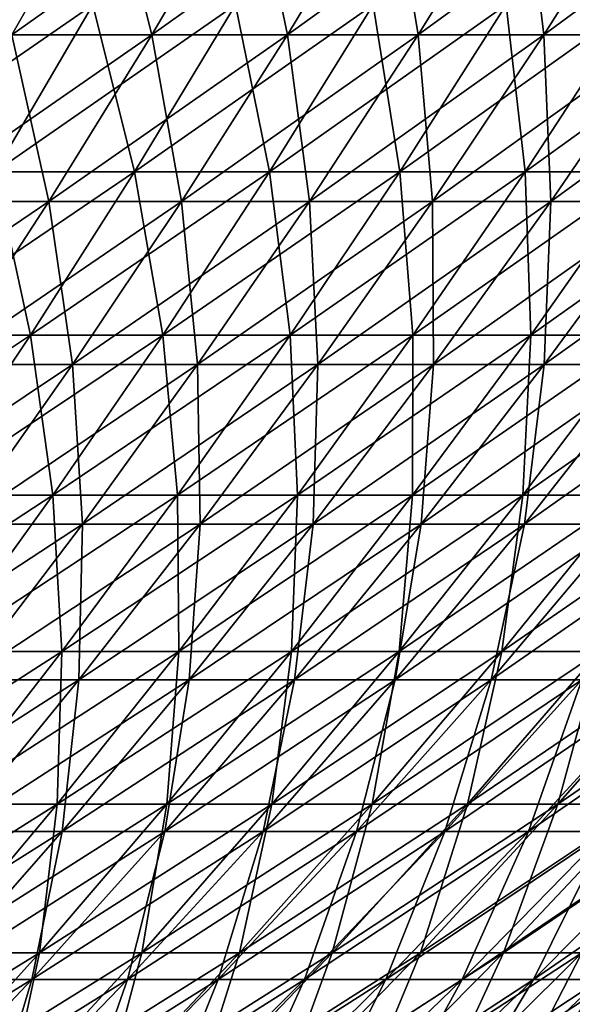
# Model space of a CAD drawing. Header units: millimetres. Extents: x -250 to 250, y 3898 to 4150.
# Tile 517 of 558: x 138 to 154, y 3965 to 3994. Entities that reach past the tile are written whole.
import ezdxf

# ---------------------------------------------------------------- set-up
doc = ezdxf.new("R2010")
doc.units = ezdxf.units.MM
doc.header["$LTSCALE"] = 5.599365
for name, color, linetype in [('2', 7, 'CONTINUOUS'), ('3', 7, 'CONTINUOUS'), ('4', 7, 'CONTINUOUS'), ('5', 7, 'CONTINUOUS')]:
    doc.layers.add(name, color=color, linetype=linetype)

msp = doc.modelspace()

# ---------------------------------------------------------------- linework, layer by layer
at = {"layer": '2', "color": 251, "linetype": 'Continuous', "true_color": 0x504f50}
for points in [[(137.466, 3989.267, -133.296), (133.296, 3989.267, -137.466), (140.301, 3994.092, -136.045), (137.466, 3989.267, -133.296)], [(140.301, 3994.092, -136.045), (133.296, 3989.267, -137.466), (136.045, 3994.092, -140.301), (140.301, 3994.092, -136.045)], [(141.506, 3989.267, -129), (137.466, 3989.267, -133.296), (144.424, 3994.092, -131.66), (141.506, 3989.267, -129)], [(144.424, 3994.092, -131.66), (137.466, 3989.267, -133.296), (140.301, 3994.092, -136.045), (144.424, 3994.092, -131.66)], [(145.411, 3989.267, -124.581), (141.506, 3989.267, -129), (148.41, 3994.092, -127.15), (145.411, 3989.267, -124.581)], [(148.41, 3994.092, -127.15), (141.506, 3989.267, -129), (144.424, 3994.092, -131.66), (148.41, 3994.092, -127.15)], [(149.179, 3989.267, -120.044), (145.411, 3989.267, -124.581), (152.255, 3994.092, -122.519), (149.179, 3989.267, -120.044)], [(152.255, 3994.092, -122.519), (145.411, 3989.267, -124.581), (148.41, 3994.092, -127.15), (152.255, 3994.092, -122.519)], [(152.805, 3989.267, -115.393), (149.179, 3989.267, -120.044), (155.956, 3994.092, -117.773), (152.805, 3989.267, -115.393)], [(155.956, 3994.092, -117.773), (149.179, 3989.267, -120.044), (152.255, 3994.092, -122.519), (155.956, 3994.092, -117.773)], [(156.286, 3989.267, -110.632), (152.805, 3989.267, -115.393), (159.509, 3994.092, -112.914), (156.286, 3989.267, -110.632)], [(159.509, 3994.092, -112.914), (152.805, 3989.267, -115.393), (155.956, 3994.092, -117.773), (159.509, 3994.092, -112.914)], [(138.5, 3984.542, -126.259), (134.546, 3984.542, -130.464), (141.506, 3989.267, -129), (138.5, 3984.542, -126.259)], [(141.506, 3989.267, -129), (134.546, 3984.542, -130.464), (137.466, 3989.267, -133.296), (141.506, 3989.267, -129)], [(142.322, 3984.542, -121.934), (138.5, 3984.542, -126.259), (145.411, 3989.267, -124.581), (142.322, 3984.542, -121.934)], [(145.411, 3989.267, -124.581), (138.5, 3984.542, -126.259), (141.506, 3989.267, -129), (145.411, 3989.267, -124.581)], [(146.01, 3984.542, -117.493), (142.322, 3984.542, -121.934), (149.179, 3989.267, -120.044), (146.01, 3984.542, -117.493)], [(149.179, 3989.267, -120.044), (142.322, 3984.542, -121.934), (145.411, 3989.267, -124.581), (149.179, 3989.267, -120.044)], [(149.559, 3984.542, -112.941), (146.01, 3984.542, -117.493), (152.805, 3989.267, -115.393), (149.559, 3984.542, -112.941)], [(152.805, 3989.267, -115.393), (146.01, 3984.542, -117.493), (149.179, 3989.267, -120.044), (152.805, 3989.267, -115.393)], [(152.966, 3984.542, -108.282), (149.559, 3984.542, -112.941), (156.286, 3989.267, -110.632), (152.966, 3984.542, -108.282)], [(156.286, 3989.267, -110.632), (149.559, 3984.542, -112.941), (152.805, 3989.267, -115.393), (156.286, 3989.267, -110.632)], [(156.228, 3984.542, -103.52), (152.966, 3984.542, -108.282), (159.619, 3989.267, -105.767), (156.228, 3984.542, -103.52)], [(159.619, 3989.267, -105.767), (152.966, 3984.542, -108.282), (156.286, 3989.267, -110.632), (159.619, 3989.267, -105.767)], [(135.407, 3979.919, -123.44), (131.542, 3979.919, -127.551), (138.5, 3984.542, -126.259), (135.407, 3979.919, -123.44)], [(138.5, 3984.542, -126.259), (131.542, 3979.919, -127.551), (134.546, 3984.542, -130.464), (138.5, 3984.542, -126.259)], [(139.144, 3979.919, -119.212), (135.407, 3979.919, -123.44), (142.322, 3984.542, -121.934), (139.144, 3979.919, -119.212)], [(142.322, 3984.542, -121.934), (135.407, 3979.919, -123.44), (138.5, 3984.542, -126.259), (142.322, 3984.542, -121.934)], [(142.749, 3979.919, -114.87), (139.144, 3979.919, -119.212), (146.01, 3984.542, -117.493), (142.749, 3979.919, -114.87)], [(146.01, 3984.542, -117.493), (139.144, 3979.919, -119.212), (142.322, 3984.542, -121.934), (146.01, 3984.542, -117.493)], [(146.219, 3979.919, -110.42), (142.749, 3979.919, -114.87), (149.559, 3984.542, -112.941), (146.219, 3979.919, -110.42)], [(149.559, 3984.542, -112.941), (142.749, 3979.919, -114.87), (146.01, 3984.542, -117.493), (149.559, 3984.542, -112.941)], [(149.55, 3979.919, -105.864), (146.219, 3979.919, -110.42), (152.966, 3984.542, -108.282), (149.55, 3979.919, -105.864)], [(152.966, 3984.542, -108.282), (146.219, 3979.919, -110.42), (149.559, 3984.542, -112.941), (152.966, 3984.542, -108.282)], [(152.739, 3979.919, -101.209), (149.55, 3979.919, -105.864), (156.228, 3984.542, -103.52), (152.739, 3979.919, -101.209)], [(156.228, 3984.542, -103.52), (149.55, 3979.919, -105.864), (152.966, 3984.542, -108.282), (156.228, 3984.542, -103.52)], [(155.784, 3979.919, -96.457), (152.739, 3979.919, -101.209), (159.341, 3984.542, -98.66), (155.784, 3979.919, -96.457)], [(159.341, 3984.542, -98.66), (152.739, 3979.919, -101.209), (156.228, 3984.542, -103.52), (159.341, 3984.542, -98.66)], [(135.88, 3975.403, -116.415), (132.231, 3975.403, -120.544), (139.144, 3979.919, -119.212), (135.88, 3975.403, -116.415)], [(139.144, 3979.919, -119.212), (132.231, 3975.403, -120.544), (135.407, 3979.919, -123.44), (139.144, 3979.919, -119.212)], [(139.401, 3975.403, -112.175), (135.88, 3975.403, -116.415), (142.749, 3979.919, -114.87), (139.401, 3975.403, -112.175)], [(142.749, 3979.919, -114.87), (135.88, 3975.403, -116.415), (139.144, 3979.919, -119.212), (142.749, 3979.919, -114.87)], [(142.789, 3975.403, -107.829), (139.401, 3975.403, -112.175), (146.219, 3979.919, -110.42), (142.789, 3975.403, -107.829)], [(146.219, 3979.919, -110.42), (139.401, 3975.403, -112.175), (142.749, 3979.919, -114.87), (146.219, 3979.919, -110.42)], [(146.042, 3975.403, -103.381), (142.789, 3975.403, -107.829), (149.55, 3979.919, -105.864), (146.042, 3975.403, -103.381)], [(149.55, 3979.919, -105.864), (142.789, 3975.403, -107.829), (146.219, 3979.919, -110.42), (149.55, 3979.919, -105.864)], [(149.156, 3975.403, -98.834), (146.042, 3975.403, -103.381), (152.739, 3979.919, -101.209), (149.156, 3975.403, -98.834)], [(152.739, 3979.919, -101.209), (146.042, 3975.403, -103.381), (149.55, 3979.919, -105.864), (152.739, 3979.919, -101.209)], [(152.129, 3975.403, -94.194), (149.156, 3975.403, -98.834), (155.784, 3979.919, -96.457), (152.129, 3975.403, -94.194)], [(155.784, 3979.919, -96.457), (149.156, 3975.403, -98.834), (152.739, 3979.919, -101.209), (155.784, 3979.919, -96.457)], [(154.958, 3975.403, -89.465), (152.129, 3975.403, -94.194), (158.68, 3979.919, -91.614), (154.958, 3975.403, -89.465)], [(158.68, 3979.919, -91.614), (152.129, 3975.403, -94.194), (155.784, 3979.919, -96.457), (158.68, 3979.919, -91.614)], [(135.965, 3970.995, -109.411), (132.531, 3970.995, -113.546), (139.401, 3975.403, -112.175), (135.965, 3970.995, -109.411)], [(139.401, 3975.403, -112.175), (132.531, 3970.995, -113.546), (135.88, 3975.403, -116.415), (139.401, 3975.403, -112.175)], [(139.27, 3970.995, -105.172), (135.965, 3970.995, -109.411), (142.789, 3975.403, -107.829), (139.27, 3970.995, -105.172)], [(142.789, 3975.403, -107.829), (135.965, 3970.995, -109.411), (139.401, 3975.403, -112.175), (142.789, 3975.403, -107.829)], [(142.442, 3970.995, -100.833), (139.27, 3970.995, -105.172), (146.042, 3975.403, -103.381), (142.442, 3970.995, -100.833)], [(146.042, 3975.403, -103.381), (139.27, 3970.995, -105.172), (142.789, 3975.403, -107.829), (146.042, 3975.403, -103.381)], [(145.48, 3970.995, -96.399), (142.442, 3970.995, -100.833), (149.156, 3975.403, -98.834), (145.48, 3970.995, -96.399)], [(149.156, 3975.403, -98.834), (142.442, 3970.995, -100.833), (146.042, 3975.403, -103.381), (149.156, 3975.403, -98.834)], [(148.38, 3970.995, -91.873), (145.48, 3970.995, -96.399), (152.129, 3975.403, -94.194), (148.38, 3970.995, -91.873)], [(152.129, 3975.403, -94.194), (145.48, 3970.995, -96.399), (149.156, 3975.403, -98.834), (152.129, 3975.403, -94.194)], [(151.139, 3970.995, -87.26), (148.38, 3970.995, -91.873), (154.958, 3975.403, -89.465), (151.139, 3970.995, -87.26)], [(154.958, 3975.403, -89.465), (148.38, 3970.995, -91.873), (152.129, 3975.403, -94.194), (154.958, 3975.403, -89.465)], [(153.754, 3970.995, -82.564), (151.139, 3970.995, -87.26), (157.639, 3975.403, -84.65), (153.754, 3970.995, -82.564)], [(157.639, 3975.403, -84.65), (151.139, 3970.995, -87.26), (154.958, 3975.403, -89.465), (157.639, 3975.403, -84.65)], [(156.224, 3970.995, -77.79), (153.754, 3970.995, -82.564), (160.171, 3975.403, -79.756), (156.224, 3970.995, -77.79)], [(160.171, 3975.403, -79.756), (153.754, 3970.995, -82.564), (157.639, 3975.403, -84.65), (160.171, 3975.403, -79.756)], [(135.664, 3966.698, -102.449), (132.445, 3966.698, -106.578), (139.27, 3970.995, -105.172), (135.664, 3966.698, -102.449)], [(139.27, 3970.995, -105.172), (132.445, 3966.698, -106.578), (135.965, 3970.995, -109.411), (139.27, 3970.995, -105.172)], [(138.755, 3966.698, -98.222), (135.664, 3966.698, -102.449), (142.442, 3970.995, -100.833), (138.755, 3966.698, -98.222)], [(142.442, 3970.995, -100.833), (135.664, 3966.698, -102.449), (139.27, 3970.995, -105.172), (142.442, 3970.995, -100.833)], [(141.714, 3966.698, -93.903), (138.755, 3966.698, -98.222), (145.48, 3970.995, -96.399), (141.714, 3966.698, -93.903)], [(145.48, 3970.995, -96.399), (138.755, 3966.698, -98.222), (142.442, 3970.995, -100.833), (145.48, 3970.995, -96.399)], [(144.538, 3966.698, -89.494), (141.714, 3966.698, -93.903), (148.38, 3970.995, -91.873), (144.538, 3966.698, -89.494)], [(148.38, 3970.995, -91.873), (141.714, 3966.698, -93.903), (145.48, 3970.995, -96.399), (148.38, 3970.995, -91.873)], [(147.226, 3966.698, -85.001), (144.538, 3966.698, -89.494), (151.139, 3970.995, -87.26), (147.226, 3966.698, -85.001)], [(151.139, 3970.995, -87.26), (144.538, 3966.698, -89.494), (148.38, 3970.995, -91.873), (151.139, 3970.995, -87.26)], [(149.773, 3966.698, -80.427), (147.226, 3966.698, -85.001), (153.754, 3970.995, -82.564), (149.773, 3966.698, -80.427)], [(153.754, 3970.995, -82.564), (147.226, 3966.698, -85.001), (151.139, 3970.995, -87.26), (153.754, 3970.995, -82.564)], [(152.179, 3966.698, -75.776), (149.773, 3966.698, -80.427), (156.224, 3970.995, -77.79), (152.179, 3966.698, -75.776)], [(156.224, 3970.995, -77.79), (149.773, 3966.698, -80.427), (153.754, 3970.995, -82.564), (156.224, 3970.995, -77.79)], [(154.44, 3966.698, -71.054), (152.179, 3966.698, -75.776), (158.545, 3970.995, -72.942), (154.44, 3966.698, -71.054)], [(158.545, 3970.995, -72.942), (152.179, 3966.698, -75.776), (156.224, 3970.995, -77.79), (158.545, 3970.995, -72.942)], [(134.98, 3962.516, -95.551), (131.974, 3962.516, -99.662), (138.755, 3966.698, -98.222), (134.98, 3962.516, -95.551)], [(138.755, 3966.698, -98.222), (131.974, 3962.516, -99.662), (135.664, 3966.698, -102.449), (138.755, 3966.698, -98.222)], [(137.859, 3962.516, -91.349), (134.98, 3962.516, -95.551), (141.714, 3966.698, -93.903), (137.859, 3962.516, -91.349)], [(141.714, 3966.698, -93.903), (134.98, 3962.516, -95.551), (138.755, 3966.698, -98.222), (141.714, 3966.698, -93.903)], [(140.607, 3962.516, -87.06), (137.859, 3962.516, -91.349), (144.538, 3966.698, -89.494), (140.607, 3962.516, -87.06)], [(144.538, 3966.698, -89.494), (137.859, 3962.516, -91.349), (141.714, 3966.698, -93.903), (144.538, 3966.698, -89.494)], [(143.221, 3962.516, -82.689), (140.607, 3962.516, -87.06), (147.226, 3966.698, -85.001), (143.221, 3962.516, -82.689)], [(147.226, 3966.698, -85.001), (140.607, 3962.516, -87.06), (144.538, 3966.698, -89.494), (147.226, 3966.698, -85.001)], [(145.699, 3962.516, -78.239), (143.221, 3962.516, -82.689), (149.773, 3966.698, -80.427), (145.699, 3962.516, -78.239)], [(149.773, 3966.698, -80.427), (143.221, 3962.516, -82.689), (147.226, 3966.698, -85.001), (149.773, 3966.698, -80.427)], [(148.04, 3962.516, -73.715), (145.699, 3962.516, -78.239), (152.179, 3966.698, -75.776), (148.04, 3962.516, -73.715)], [(152.179, 3966.698, -75.776), (145.699, 3962.516, -78.239), (149.773, 3966.698, -80.427), (152.179, 3966.698, -75.776)], [(150.24, 3962.516, -69.121), (148.04, 3962.516, -73.715), (154.44, 3966.698, -71.054), (150.24, 3962.516, -69.121)], [(154.44, 3966.698, -71.054), (148.04, 3962.516, -73.715), (152.179, 3966.698, -75.776), (154.44, 3966.698, -71.054)], [(152.297, 3962.516, -64.462), (150.24, 3962.516, -69.121), (156.555, 3966.698, -66.264), (152.297, 3962.516, -64.462)], [(156.555, 3966.698, -66.264), (150.24, 3962.516, -69.121), (154.44, 3966.698, -71.054), (156.555, 3966.698, -66.264)], [(154.21, 3962.516, -59.741), (152.297, 3962.516, -64.462), (158.522, 3966.698, -61.412), (154.21, 3962.516, -59.741)], [(158.522, 3966.698, -61.412), (152.297, 3962.516, -64.462), (156.555, 3966.698, -66.264), (158.522, 3966.698, -61.412)]]:
    msp.add_3dface(points, dxfattribs=at)
at = {"layer": '3', "color": 251, "linetype": 'Continuous', "true_color": 0x504f50}
for points in [[(136.045, 3994.092, 140.301), (137.466, 3989.267, 133.296), (140.301, 3994.092, 136.045), (136.045, 3994.092, 140.301)], [(137.466, 3989.267, 133.296), (141.506, 3989.267, 129), (140.301, 3994.092, 136.045), (137.466, 3989.267, 133.296)], [(140.301, 3994.092, 136.045), (141.506, 3989.267, 129), (144.424, 3994.092, 131.66), (140.301, 3994.092, 136.045)], [(141.506, 3989.267, 129), (145.411, 3989.267, 124.581), (144.424, 3994.092, 131.66), (141.506, 3989.267, 129)], [(144.424, 3994.092, 131.66), (145.411, 3989.267, 124.581), (148.41, 3994.092, 127.15), (144.424, 3994.092, 131.66)], [(145.411, 3989.267, 124.581), (149.179, 3989.267, 120.044), (148.41, 3994.092, 127.15), (145.411, 3989.267, 124.581)], [(148.41, 3994.092, 127.15), (149.179, 3989.267, 120.044), (152.255, 3994.092, 122.519), (148.41, 3994.092, 127.15)], [(149.179, 3989.267, 120.044), (152.805, 3989.267, 115.393), (152.255, 3994.092, 122.519), (149.179, 3989.267, 120.044)], [(152.255, 3994.092, 122.519), (152.805, 3989.267, 115.393), (155.956, 3994.092, 117.773), (152.255, 3994.092, 122.519)], [(152.805, 3989.267, 115.393), (156.286, 3989.267, 110.632), (155.956, 3994.092, 117.773), (152.805, 3989.267, 115.393)], [(134.546, 3984.542, 130.464), (138.5, 3984.542, 126.259), (137.466, 3989.267, 133.296), (134.546, 3984.542, 130.464)], [(137.466, 3989.267, 133.296), (138.5, 3984.542, 126.259), (141.506, 3989.267, 129), (137.466, 3989.267, 133.296)], [(138.5, 3984.542, 126.259), (142.322, 3984.542, 121.934), (141.506, 3989.267, 129), (138.5, 3984.542, 126.259)], [(141.506, 3989.267, 129), (142.322, 3984.542, 121.934), (145.411, 3989.267, 124.581), (141.506, 3989.267, 129)], [(142.322, 3984.542, 121.934), (146.01, 3984.542, 117.493), (145.411, 3989.267, 124.581), (142.322, 3984.542, 121.934)], [(145.411, 3989.267, 124.581), (146.01, 3984.542, 117.493), (149.179, 3989.267, 120.044), (145.411, 3989.267, 124.581)], [(146.01, 3984.542, 117.493), (149.559, 3984.542, 112.941), (149.179, 3989.267, 120.044), (146.01, 3984.542, 117.493)], [(149.179, 3989.267, 120.044), (149.559, 3984.542, 112.941), (152.805, 3989.267, 115.393), (149.179, 3989.267, 120.044)], [(149.559, 3984.542, 112.941), (152.966, 3984.542, 108.282), (152.805, 3989.267, 115.393), (149.559, 3984.542, 112.941)], [(152.805, 3989.267, 115.393), (152.966, 3984.542, 108.282), (156.286, 3989.267, 110.632), (152.805, 3989.267, 115.393)], [(152.966, 3984.542, 108.282), (156.228, 3984.542, 103.52), (156.286, 3989.267, 110.632), (152.966, 3984.542, 108.282)], [(134.546, 3984.542, 130.464), (135.407, 3979.919, 123.44), (138.5, 3984.542, 126.259), (134.546, 3984.542, 130.464)], [(135.407, 3979.919, 123.44), (139.144, 3979.919, 119.212), (138.5, 3984.542, 126.259), (135.407, 3979.919, 123.44)], [(138.5, 3984.542, 126.259), (139.144, 3979.919, 119.212), (142.322, 3984.542, 121.934), (138.5, 3984.542, 126.259)], [(139.144, 3979.919, 119.212), (142.749, 3979.919, 114.87), (142.322, 3984.542, 121.934), (139.144, 3979.919, 119.212)], [(142.322, 3984.542, 121.934), (142.749, 3979.919, 114.87), (146.01, 3984.542, 117.493), (142.322, 3984.542, 121.934)], [(142.749, 3979.919, 114.87), (146.219, 3979.919, 110.42), (146.01, 3984.542, 117.493), (142.749, 3979.919, 114.87)], [(146.01, 3984.542, 117.493), (146.219, 3979.919, 110.42), (149.559, 3984.542, 112.941), (146.01, 3984.542, 117.493)], [(146.219, 3979.919, 110.42), (149.55, 3979.919, 105.864), (149.559, 3984.542, 112.941), (146.219, 3979.919, 110.42)], [(149.55, 3979.919, 105.864), (152.739, 3979.919, 101.209), (152.966, 3984.542, 108.282), (149.55, 3979.919, 105.864)], [(149.559, 3984.542, 112.941), (149.55, 3979.919, 105.864), (152.966, 3984.542, 108.282), (149.559, 3984.542, 112.941)], [(152.739, 3979.919, 101.209), (155.784, 3979.919, 96.457), (156.228, 3984.542, 103.52), (152.739, 3979.919, 101.209)], [(152.966, 3984.542, 108.282), (152.739, 3979.919, 101.209), (156.228, 3984.542, 103.52), (152.966, 3984.542, 108.282)], [(135.407, 3979.919, 123.44), (135.88, 3975.403, 116.415), (139.144, 3979.919, 119.212), (135.407, 3979.919, 123.44)], [(135.88, 3975.403, 116.415), (139.401, 3975.403, 112.175), (139.144, 3979.919, 119.212), (135.88, 3975.403, 116.415)], [(139.144, 3979.919, 119.212), (139.401, 3975.403, 112.175), (142.749, 3979.919, 114.87), (139.144, 3979.919, 119.212)], [(139.401, 3975.403, 112.175), (142.789, 3975.403, 107.829), (142.749, 3979.919, 114.87), (139.401, 3975.403, 112.175)], [(142.749, 3979.919, 114.87), (142.789, 3975.403, 107.829), (146.219, 3979.919, 110.42), (142.749, 3979.919, 114.87)], [(142.789, 3975.403, 107.829), (146.042, 3975.403, 103.381), (146.219, 3979.919, 110.42), (142.789, 3975.403, 107.829)], [(146.042, 3975.403, 103.381), (149.156, 3975.403, 98.834), (149.55, 3979.919, 105.864), (146.042, 3975.403, 103.381)], [(146.219, 3979.919, 110.42), (146.042, 3975.403, 103.381), (149.55, 3979.919, 105.864), (146.219, 3979.919, 110.42)], [(149.156, 3975.403, 98.834), (152.129, 3975.403, 94.194), (152.739, 3979.919, 101.209), (149.156, 3975.403, 98.834)], [(149.55, 3979.919, 105.864), (149.156, 3975.403, 98.834), (152.739, 3979.919, 101.209), (149.55, 3979.919, 105.864)], [(152.129, 3975.403, 94.194), (154.958, 3975.403, 89.465), (155.784, 3979.919, 96.457), (152.129, 3975.403, 94.194)], [(152.739, 3979.919, 101.209), (152.129, 3975.403, 94.194), (155.784, 3979.919, 96.457), (152.739, 3979.919, 101.209)], [(135.88, 3975.403, 116.415), (135.965, 3970.995, 109.411), (139.401, 3975.403, 112.175), (135.88, 3975.403, 116.415)], [(135.965, 3970.995, 109.411), (139.27, 3970.995, 105.172), (139.401, 3975.403, 112.175), (135.965, 3970.995, 109.411)], [(139.27, 3970.995, 105.172), (142.442, 3970.995, 100.833), (142.789, 3975.403, 107.829), (139.27, 3970.995, 105.172)], [(139.401, 3975.403, 112.175), (139.27, 3970.995, 105.172), (142.789, 3975.403, 107.829), (139.401, 3975.403, 112.175)], [(142.442, 3970.995, 100.833), (145.48, 3970.995, 96.399), (146.042, 3975.403, 103.381), (142.442, 3970.995, 100.833)], [(142.789, 3975.403, 107.829), (142.442, 3970.995, 100.833), (146.042, 3975.403, 103.381), (142.789, 3975.403, 107.829)], [(145.48, 3970.995, 96.399), (148.38, 3970.995, 91.873), (149.156, 3975.403, 98.834), (145.48, 3970.995, 96.399)], [(146.042, 3975.403, 103.381), (145.48, 3970.995, 96.399), (149.156, 3975.403, 98.834), (146.042, 3975.403, 103.381)], [(148.38, 3970.995, 91.873), (151.139, 3970.995, 87.26), (152.129, 3975.403, 94.194), (148.38, 3970.995, 91.873)], [(149.156, 3975.403, 98.834), (148.38, 3970.995, 91.873), (152.129, 3975.403, 94.194), (149.156, 3975.403, 98.834)], [(151.139, 3970.995, 87.26), (153.754, 3970.995, 82.564), (154.958, 3975.403, 89.465), (151.139, 3970.995, 87.26)], [(152.129, 3975.403, 94.194), (151.139, 3970.995, 87.26), (154.958, 3975.403, 89.465), (152.129, 3975.403, 94.194)], [(153.754, 3970.995, 82.564), (156.224, 3970.995, 77.79), (157.639, 3975.403, 84.65), (153.754, 3970.995, 82.564)], [(154.958, 3975.403, 89.465), (153.754, 3970.995, 82.564), (157.639, 3975.403, 84.65), (154.958, 3975.403, 89.465)], [(135.664, 3966.698, 102.449), (138.755, 3966.698, 98.222), (139.27, 3970.995, 105.172), (135.664, 3966.698, 102.449)], [(135.965, 3970.995, 109.411), (135.664, 3966.698, 102.449), (139.27, 3970.995, 105.172), (135.965, 3970.995, 109.411)], [(138.755, 3966.698, 98.222), (141.714, 3966.698, 93.903), (142.442, 3970.995, 100.833), (138.755, 3966.698, 98.222)], [(139.27, 3970.995, 105.172), (138.755, 3966.698, 98.222), (142.442, 3970.995, 100.833), (139.27, 3970.995, 105.172)], [(141.714, 3966.698, 93.903), (144.538, 3966.698, 89.494), (145.48, 3970.995, 96.399), (141.714, 3966.698, 93.903)], [(142.442, 3970.995, 100.833), (141.714, 3966.698, 93.903), (145.48, 3970.995, 96.399), (142.442, 3970.995, 100.833)], [(144.538, 3966.698, 89.494), (147.226, 3966.698, 85.001), (148.38, 3970.995, 91.873), (144.538, 3966.698, 89.494)], [(145.48, 3970.995, 96.399), (144.538, 3966.698, 89.494), (148.38, 3970.995, 91.873), (145.48, 3970.995, 96.399)], [(147.226, 3966.698, 85.001), (149.773, 3966.698, 80.427), (151.139, 3970.995, 87.26), (147.226, 3966.698, 85.001)], [(148.38, 3970.995, 91.873), (147.226, 3966.698, 85.001), (151.139, 3970.995, 87.26), (148.38, 3970.995, 91.873)], [(149.773, 3966.698, 80.427), (152.179, 3966.698, 75.776), (153.754, 3970.995, 82.564), (149.773, 3966.698, 80.427)], [(151.139, 3970.995, 87.26), (149.773, 3966.698, 80.427), (153.754, 3970.995, 82.564), (151.139, 3970.995, 87.26)], [(152.179, 3966.698, 75.776), (154.44, 3966.698, 71.054), (156.224, 3970.995, 77.79), (152.179, 3966.698, 75.776)], [(153.754, 3970.995, 82.564), (152.179, 3966.698, 75.776), (156.224, 3970.995, 77.79), (153.754, 3970.995, 82.564)], [(134.98, 3962.516, 95.551), (137.859, 3962.516, 91.349), (138.755, 3966.698, 98.222), (134.98, 3962.516, 95.551)], [(135.664, 3966.698, 102.449), (134.98, 3962.516, 95.551), (138.755, 3966.698, 98.222), (135.664, 3966.698, 102.449)], [(137.859, 3962.516, 91.349), (140.607, 3962.516, 87.06), (141.714, 3966.698, 93.903), (137.859, 3962.516, 91.349)], [(138.755, 3966.698, 98.222), (137.859, 3962.516, 91.349), (141.714, 3966.698, 93.903), (138.755, 3966.698, 98.222)], [(140.607, 3962.516, 87.06), (143.221, 3962.516, 82.689), (144.538, 3966.698, 89.494), (140.607, 3962.516, 87.06)], [(141.714, 3966.698, 93.903), (140.607, 3962.516, 87.06), (144.538, 3966.698, 89.494), (141.714, 3966.698, 93.903)], [(143.221, 3962.516, 82.689), (145.699, 3962.516, 78.239), (147.226, 3966.698, 85.001), (143.221, 3962.516, 82.689)], [(144.538, 3966.698, 89.494), (143.221, 3962.516, 82.689), (147.226, 3966.698, 85.001), (144.538, 3966.698, 89.494)], [(145.699, 3962.516, 78.239), (148.04, 3962.516, 73.715), (149.773, 3966.698, 80.427), (145.699, 3962.516, 78.239)], [(147.226, 3966.698, 85.001), (145.699, 3962.516, 78.239), (149.773, 3966.698, 80.427), (147.226, 3966.698, 85.001)], [(148.04, 3962.516, 73.715), (150.24, 3962.516, 69.121), (152.179, 3966.698, 75.776), (148.04, 3962.516, 73.715)], [(149.773, 3966.698, 80.427), (148.04, 3962.516, 73.715), (152.179, 3966.698, 75.776), (149.773, 3966.698, 80.427)], [(150.24, 3962.516, 69.121), (152.297, 3962.516, 64.462), (154.44, 3966.698, 71.054), (150.24, 3962.516, 69.121)], [(152.179, 3966.698, 75.776), (150.24, 3962.516, 69.121), (154.44, 3966.698, 71.054), (152.179, 3966.698, 75.776)], [(152.297, 3962.516, 64.462), (154.21, 3962.516, 59.741), (156.555, 3966.698, 66.264), (152.297, 3962.516, 64.462)], [(154.44, 3966.698, 71.054), (152.297, 3962.516, 64.462), (156.555, 3966.698, 66.264), (154.44, 3966.698, 71.054)]]:
    msp.add_3dface(points, dxfattribs=at)
at = {"layer": '4', "color": 155, "linetype": 'Continuous', "true_color": 0x4a708c}
for points in [[(137.955, 3993.226, 133.77), (133.77, 3993.226, 137.955), (140.763, 3998.147, 136.493), (137.955, 3993.226, 133.77)], [(140.763, 3998.147, 136.493), (133.77, 3993.226, 137.955), (136.493, 3998.147, 140.763), (140.763, 3998.147, 136.493)], [(142.009, 3993.226, 129.458), (137.955, 3993.226, 133.77), (144.9, 3998.147, 132.094), (142.009, 3993.226, 129.458)], [(144.9, 3998.147, 132.094), (137.955, 3993.226, 133.77), (140.763, 3998.147, 136.493), (144.9, 3998.147, 132.094)], [(145.928, 3993.226, 125.024), (142.009, 3993.226, 129.458), (148.899, 3998.147, 127.569), (145.928, 3993.226, 125.024)], [(148.899, 3998.147, 127.569), (142.009, 3993.226, 129.458), (144.9, 3998.147, 132.094), (148.899, 3998.147, 127.569)], [(149.709, 3993.226, 120.471), (145.928, 3993.226, 125.024), (152.757, 3998.147, 122.923), (149.709, 3993.226, 120.471)], [(152.757, 3998.147, 122.923), (145.928, 3993.226, 125.024), (148.899, 3998.147, 127.569), (152.757, 3998.147, 122.923)], [(153.348, 3993.226, 115.803), (149.709, 3993.226, 120.471), (156.47, 3998.147, 118.16), (153.348, 3993.226, 115.803)], [(156.47, 3998.147, 118.16), (149.709, 3993.226, 120.471), (152.757, 3998.147, 122.923), (156.47, 3998.147, 118.16)], [(156.842, 3993.226, 111.026), (153.348, 3993.226, 115.803), (160.034, 3998.147, 113.286), (156.842, 3993.226, 111.026)], [(160.034, 3998.147, 113.286), (153.348, 3993.226, 115.803), (156.47, 3998.147, 118.16), (160.034, 3998.147, 113.286)], [(139.027, 3988.407, 126.74), (135.058, 3988.407, 130.961), (142.009, 3993.226, 129.458), (139.027, 3988.407, 126.74)], [(142.009, 3993.226, 129.458), (135.058, 3988.407, 130.961), (137.955, 3993.226, 133.77), (142.009, 3993.226, 129.458)], [(142.864, 3988.407, 122.399), (139.027, 3988.407, 126.74), (145.928, 3993.226, 125.024), (142.864, 3988.407, 122.399)], [(145.928, 3993.226, 125.024), (139.027, 3988.407, 126.74), (142.009, 3993.226, 129.458), (145.928, 3993.226, 125.024)], [(146.566, 3988.407, 117.941), (142.864, 3988.407, 122.399), (149.709, 3993.226, 120.471), (146.566, 3988.407, 117.941)], [(149.709, 3993.226, 120.471), (142.864, 3988.407, 122.399), (145.928, 3993.226, 125.024), (149.709, 3993.226, 120.471)], [(150.128, 3988.407, 113.372), (146.566, 3988.407, 117.941), (153.348, 3993.226, 115.803), (150.128, 3988.407, 113.372)], [(153.348, 3993.226, 115.803), (146.566, 3988.407, 117.941), (149.709, 3993.226, 120.471), (153.348, 3993.226, 115.803)], [(153.548, 3988.407, 108.695), (150.128, 3988.407, 113.372), (156.842, 3993.226, 111.026), (153.548, 3988.407, 108.695)], [(156.842, 3993.226, 111.026), (150.128, 3988.407, 113.372), (153.348, 3993.226, 115.803), (156.842, 3993.226, 111.026)], [(156.823, 3988.407, 103.915), (153.548, 3988.407, 108.695), (160.186, 3993.226, 106.143), (156.823, 3988.407, 103.915)], [(160.186, 3993.226, 106.143), (153.548, 3988.407, 108.695), (156.842, 3993.226, 111.026), (160.186, 3993.226, 106.143)], [(135.956, 3983.691, 123.94), (132.075, 3983.691, 128.068), (139.027, 3988.407, 126.74), (135.956, 3983.691, 123.94)], [(139.027, 3988.407, 126.74), (132.075, 3983.691, 128.068), (135.058, 3988.407, 130.961), (139.027, 3988.407, 126.74)], [(139.708, 3983.691, 119.695), (135.956, 3983.691, 123.94), (142.864, 3988.407, 122.399), (139.708, 3983.691, 119.695)], [(142.864, 3988.407, 122.399), (135.956, 3983.691, 123.94), (139.027, 3988.407, 126.74), (142.864, 3988.407, 122.399)], [(143.328, 3983.691, 115.336), (139.708, 3983.691, 119.695), (146.566, 3988.407, 117.941), (143.328, 3983.691, 115.336)], [(146.566, 3988.407, 117.941), (139.708, 3983.691, 119.695), (142.864, 3988.407, 122.399), (146.566, 3988.407, 117.941)], [(146.812, 3983.691, 110.867), (143.328, 3983.691, 115.336), (150.128, 3988.407, 113.372), (146.812, 3983.691, 110.867)], [(150.128, 3988.407, 113.372), (143.328, 3983.691, 115.336), (146.566, 3988.407, 117.941), (150.128, 3988.407, 113.372)], [(150.156, 3983.691, 106.294), (146.812, 3983.691, 110.867), (153.548, 3988.407, 108.695), (150.156, 3983.691, 106.294)], [(153.548, 3988.407, 108.695), (146.812, 3983.691, 110.867), (150.128, 3988.407, 113.372), (153.548, 3988.407, 108.695)], [(153.359, 3983.691, 101.619), (150.156, 3983.691, 106.294), (156.823, 3988.407, 103.915), (153.359, 3983.691, 101.619)], [(156.823, 3988.407, 103.915), (150.156, 3983.691, 106.294), (153.548, 3988.407, 108.695), (156.823, 3988.407, 103.915)], [(156.415, 3983.691, 96.848), (153.359, 3983.691, 101.619), (159.948, 3988.407, 99.036), (156.415, 3983.691, 96.848)], [(159.948, 3988.407, 99.036), (153.359, 3983.691, 101.619), (156.823, 3988.407, 103.915), (159.948, 3988.407, 99.036)], [(136.463, 3979.082, 116.914), (132.798, 3979.082, 121.061), (139.708, 3983.691, 119.695), (136.463, 3979.082, 116.914)], [(139.708, 3983.691, 119.695), (132.798, 3979.082, 121.061), (135.956, 3983.691, 123.94), (139.708, 3983.691, 119.695)], [(139.998, 3979.082, 112.656), (136.463, 3979.082, 116.914), (143.328, 3983.691, 115.336), (139.998, 3979.082, 112.656)], [(143.328, 3983.691, 115.336), (136.463, 3979.082, 116.914), (139.708, 3983.691, 119.695), (143.328, 3983.691, 115.336)], [(143.401, 3979.082, 108.292), (139.998, 3979.082, 112.656), (146.812, 3983.691, 110.867), (143.401, 3979.082, 108.292)], [(146.812, 3983.691, 110.867), (139.998, 3979.082, 112.656), (143.328, 3983.691, 115.336), (146.812, 3983.691, 110.867)], [(146.668, 3979.082, 103.824), (143.401, 3979.082, 108.292), (150.156, 3983.691, 106.294), (146.668, 3979.082, 103.824)], [(150.156, 3983.691, 106.294), (143.401, 3979.082, 108.292), (146.812, 3983.691, 110.867), (150.156, 3983.691, 106.294)], [(149.796, 3979.082, 99.258), (146.668, 3979.082, 103.824), (153.359, 3983.691, 101.619), (149.796, 3979.082, 99.258)], [(153.359, 3983.691, 101.619), (146.668, 3979.082, 103.824), (150.156, 3983.691, 106.294), (153.359, 3983.691, 101.619)], [(152.781, 3979.082, 94.598), (149.796, 3979.082, 99.258), (156.415, 3983.691, 96.848), (152.781, 3979.082, 94.598)], [(156.415, 3983.691, 96.848), (149.796, 3979.082, 99.258), (153.359, 3983.691, 101.619), (156.415, 3983.691, 96.848)], [(155.622, 3979.082, 89.848), (152.781, 3979.082, 94.598), (159.323, 3983.691, 91.985), (155.622, 3979.082, 89.848)], [(159.323, 3983.691, 91.985), (152.781, 3979.082, 94.598), (156.415, 3983.691, 96.848), (159.323, 3983.691, 91.985)], [(136.579, 3974.582, 109.904), (133.129, 3974.582, 114.058), (139.998, 3979.082, 112.656), (136.579, 3974.582, 109.904)], [(139.998, 3979.082, 112.656), (133.129, 3974.582, 114.058), (136.463, 3979.082, 116.914), (139.998, 3979.082, 112.656)], [(139.898, 3974.582, 105.646), (136.579, 3974.582, 109.904), (143.401, 3979.082, 108.292), (139.898, 3974.582, 105.646)], [(143.401, 3979.082, 108.292), (136.579, 3974.582, 109.904), (139.998, 3979.082, 112.656), (143.401, 3979.082, 108.292)], [(143.085, 3974.582, 101.288), (139.898, 3974.582, 105.646), (146.668, 3979.082, 103.824), (143.085, 3974.582, 101.288)], [(146.668, 3979.082, 103.824), (139.898, 3974.582, 105.646), (143.401, 3979.082, 108.292), (146.668, 3979.082, 103.824)], [(146.137, 3974.582, 96.834), (143.085, 3974.582, 101.288), (149.796, 3979.082, 99.258), (146.137, 3974.582, 96.834)], [(149.796, 3979.082, 99.258), (143.085, 3974.582, 101.288), (146.668, 3979.082, 103.824), (149.796, 3979.082, 99.258)], [(149.049, 3974.582, 92.287), (146.137, 3974.582, 96.834), (152.781, 3979.082, 94.598), (149.049, 3974.582, 92.287)], [(152.781, 3979.082, 94.598), (146.137, 3974.582, 96.834), (149.796, 3979.082, 99.258), (152.781, 3979.082, 94.598)], [(151.821, 3974.582, 87.654), (149.049, 3974.582, 92.287), (155.622, 3979.082, 89.848), (151.821, 3974.582, 87.654)], [(155.622, 3979.082, 89.848), (149.049, 3974.582, 92.287), (152.781, 3979.082, 94.598), (155.622, 3979.082, 89.848)], [(154.448, 3974.582, 82.937), (151.821, 3974.582, 87.654), (158.315, 3979.082, 85.013), (154.448, 3974.582, 82.937)], [(158.315, 3979.082, 85.013), (151.821, 3974.582, 87.654), (155.622, 3979.082, 89.848), (158.315, 3979.082, 85.013)], [(136.306, 3970.196, 102.933), (133.071, 3970.196, 107.082), (139.898, 3974.582, 105.646), (136.306, 3970.196, 102.933)], [(139.898, 3974.582, 105.646), (133.071, 3970.196, 107.082), (136.579, 3974.582, 109.904), (139.898, 3974.582, 105.646)], [(139.411, 3970.196, 98.687), (136.306, 3970.196, 102.933), (143.085, 3974.582, 101.288), (139.411, 3970.196, 98.687)], [(143.085, 3974.582, 101.288), (136.306, 3970.196, 102.933), (139.898, 3974.582, 105.646), (143.085, 3974.582, 101.288)], [(142.384, 3970.196, 94.347), (139.411, 3970.196, 98.687), (146.137, 3974.582, 96.834), (142.384, 3970.196, 94.347)], [(146.137, 3974.582, 96.834), (139.411, 3970.196, 98.687), (143.085, 3974.582, 101.288), (146.137, 3974.582, 96.834)], [(145.222, 3970.196, 89.917), (142.384, 3970.196, 94.347), (149.049, 3974.582, 92.287), (145.222, 3970.196, 89.917)], [(149.049, 3974.582, 92.287), (142.384, 3970.196, 94.347), (146.137, 3974.582, 96.834), (149.049, 3974.582, 92.287)], [(147.922, 3970.196, 85.403), (145.222, 3970.196, 89.917), (151.821, 3974.582, 87.654), (147.922, 3970.196, 85.403)], [(151.821, 3974.582, 87.654), (145.222, 3970.196, 89.917), (149.049, 3974.582, 92.287), (151.821, 3974.582, 87.654)], [(150.482, 3970.196, 80.807), (147.922, 3970.196, 85.403), (154.448, 3974.582, 82.937), (150.482, 3970.196, 80.807)], [(154.448, 3974.582, 82.937), (147.922, 3970.196, 85.403), (151.821, 3974.582, 87.654), (154.448, 3974.582, 82.937)], [(152.899, 3970.196, 76.135), (150.482, 3970.196, 80.807), (156.929, 3974.582, 78.141), (152.899, 3970.196, 76.135)], [(156.929, 3974.582, 78.141), (150.482, 3970.196, 80.807), (154.448, 3974.582, 82.937), (156.929, 3974.582, 78.141)], [(155.171, 3970.196, 71.39), (152.899, 3970.196, 76.135), (159.261, 3974.582, 73.272), (155.171, 3970.196, 71.39)], [(159.261, 3974.582, 73.272), (152.899, 3970.196, 76.135), (156.929, 3974.582, 78.141), (159.261, 3974.582, 73.272)], [(135.647, 3965.925, 96.022), (132.625, 3965.925, 100.154), (139.411, 3970.196, 98.687), (135.647, 3965.925, 96.022)], [(139.411, 3970.196, 98.687), (132.625, 3965.925, 100.154), (136.306, 3970.196, 102.933), (139.411, 3970.196, 98.687)], [(138.539, 3965.925, 91.8), (135.647, 3965.925, 96.022), (142.384, 3970.196, 94.347), (138.539, 3965.925, 91.8)], [(142.384, 3970.196, 94.347), (135.647, 3965.925, 96.022), (139.411, 3970.196, 98.687), (142.384, 3970.196, 94.347)], [(141.301, 3965.925, 87.49), (138.539, 3965.925, 91.8), (145.222, 3970.196, 89.917), (141.301, 3965.925, 87.49)], [(145.222, 3970.196, 89.917), (138.539, 3965.925, 91.8), (142.384, 3970.196, 94.347), (145.222, 3970.196, 89.917)], [(143.928, 3965.925, 83.097), (141.301, 3965.925, 87.49), (147.922, 3970.196, 85.403), (143.928, 3965.925, 83.097)], [(147.922, 3970.196, 85.403), (141.301, 3965.925, 87.49), (145.222, 3970.196, 89.917), (147.922, 3970.196, 85.403)], [(146.419, 3965.925, 78.625), (143.928, 3965.925, 83.097), (150.482, 3970.196, 80.807), (146.419, 3965.925, 78.625)], [(150.482, 3970.196, 80.807), (143.928, 3965.925, 83.097), (147.922, 3970.196, 85.403), (150.482, 3970.196, 80.807)], [(148.77, 3965.925, 74.079), (146.419, 3965.925, 78.625), (152.899, 3970.196, 76.135), (148.77, 3965.925, 74.079)], [(152.899, 3970.196, 76.135), (146.419, 3965.925, 78.625), (150.482, 3970.196, 80.807), (152.899, 3970.196, 76.135)], [(150.981, 3965.925, 69.462), (148.77, 3965.925, 74.079), (155.171, 3970.196, 71.39), (150.981, 3965.925, 69.462)], [(155.171, 3970.196, 71.39), (148.77, 3965.925, 74.079), (152.899, 3970.196, 76.135), (155.171, 3970.196, 71.39)], [(153.049, 3965.925, 64.78), (150.981, 3965.925, 69.462), (157.296, 3970.196, 66.578), (153.049, 3965.925, 64.78)], [(157.296, 3970.196, 66.578), (150.981, 3965.925, 69.462), (155.171, 3970.196, 71.39), (157.296, 3970.196, 66.578)], [(154.971, 3965.925, 60.036), (153.049, 3965.925, 64.78), (159.271, 3970.196, 61.702), (154.971, 3965.925, 60.036)], [(159.271, 3970.196, 61.702), (153.049, 3965.925, 64.78), (157.296, 3970.196, 66.578), (159.271, 3970.196, 61.702)], [(134.606, 3961.772, 89.193), (131.796, 3961.772, 93.296), (138.539, 3965.925, 91.8), (134.606, 3961.772, 89.193)], [(138.539, 3965.925, 91.8), (131.796, 3961.772, 93.296), (135.647, 3965.925, 96.022), (138.539, 3965.925, 91.8)], [(137.289, 3961.772, 85.006), (134.606, 3961.772, 89.193), (141.301, 3965.925, 87.49), (137.289, 3961.772, 85.006)], [(141.301, 3965.925, 87.49), (134.606, 3961.772, 89.193), (138.539, 3965.925, 91.8), (141.301, 3965.925, 87.49)], [(139.842, 3961.772, 80.738), (137.289, 3961.772, 85.006), (143.928, 3965.925, 83.097), (139.842, 3961.772, 80.738)], [(143.928, 3965.925, 83.097), (137.289, 3961.772, 85.006), (141.301, 3965.925, 87.49), (143.928, 3965.925, 83.097)], [(142.262, 3961.772, 76.393), (139.842, 3961.772, 80.738), (146.419, 3965.925, 78.625), (142.262, 3961.772, 76.393)], [(146.419, 3965.925, 78.625), (139.842, 3961.772, 80.738), (143.928, 3965.925, 83.097), (146.419, 3965.925, 78.625)], [(144.547, 3961.772, 71.976), (142.262, 3961.772, 76.393), (148.77, 3965.925, 74.079), (144.547, 3961.772, 71.976)], [(148.77, 3965.925, 74.079), (142.262, 3961.772, 76.393), (146.419, 3965.925, 78.625), (148.77, 3965.925, 74.079)], [(146.695, 3961.772, 67.49), (144.547, 3961.772, 71.976), (150.981, 3965.925, 69.462), (146.695, 3961.772, 67.49)], [(150.981, 3965.925, 69.462), (144.547, 3961.772, 71.976), (148.77, 3965.925, 74.079), (150.981, 3965.925, 69.462)], [(148.703, 3961.772, 62.941), (146.695, 3961.772, 67.49), (153.049, 3965.925, 64.78), (148.703, 3961.772, 62.941)], [(153.049, 3965.925, 64.78), (146.695, 3961.772, 67.49), (150.981, 3965.925, 69.462), (153.049, 3965.925, 64.78)], [(150.571, 3961.772, 58.332), (148.703, 3961.772, 62.941), (154.971, 3965.925, 60.036), (150.571, 3961.772, 58.332)], [(154.971, 3965.925, 60.036), (148.703, 3961.772, 62.941), (153.049, 3965.925, 64.78), (154.971, 3965.925, 60.036)], [(152.296, 3961.772, 53.667), (150.571, 3961.772, 58.332), (156.746, 3965.925, 55.235), (152.296, 3961.772, 53.667)], [(156.746, 3965.925, 55.235), (150.571, 3961.772, 58.332), (154.971, 3965.925, 60.036), (156.746, 3965.925, 55.235)], [(153.876, 3961.772, 48.952), (152.296, 3961.772, 53.667), (158.373, 3965.925, 50.382), (153.876, 3961.772, 48.952)], [(158.373, 3965.925, 50.382), (152.296, 3961.772, 53.667), (156.746, 3965.925, 55.235), (158.373, 3965.925, 50.382)], [(155.311, 3961.772, 44.19), (153.876, 3961.772, 48.952), (159.849, 3965.925, 45.481), (155.311, 3961.772, 44.19)], [(159.849, 3965.925, 45.481), (153.876, 3961.772, 48.952), (158.373, 3965.925, 50.382), (159.849, 3965.925, 45.481)]]:
    msp.add_3dface(points, dxfattribs=at)
at = {"layer": '5', "color": 155, "linetype": 'Continuous', "true_color": 0x4a708c}
for points in [[(136.493, 3998.147, -140.763), (137.955, 3993.226, -133.77), (140.763, 3998.147, -136.493), (136.493, 3998.147, -140.763)], [(137.955, 3993.226, -133.77), (142.009, 3993.226, -129.458), (140.763, 3998.147, -136.493), (137.955, 3993.226, -133.77)], [(140.763, 3998.147, -136.493), (142.009, 3993.226, -129.458), (144.9, 3998.147, -132.094), (140.763, 3998.147, -136.493)], [(142.009, 3993.226, -129.458), (145.928, 3993.226, -125.024), (144.9, 3998.147, -132.094), (142.009, 3993.226, -129.458)], [(144.9, 3998.147, -132.094), (145.928, 3993.226, -125.024), (148.899, 3998.147, -127.569), (144.9, 3998.147, -132.094)], [(145.928, 3993.226, -125.024), (149.709, 3993.226, -120.471), (148.899, 3998.147, -127.569), (145.928, 3993.226, -125.024)], [(148.899, 3998.147, -127.569), (149.709, 3993.226, -120.471), (152.757, 3998.147, -122.923), (148.899, 3998.147, -127.569)], [(149.709, 3993.226, -120.471), (153.348, 3993.226, -115.803), (152.757, 3998.147, -122.923), (149.709, 3993.226, -120.471)], [(152.757, 3998.147, -122.923), (153.348, 3993.226, -115.803), (156.47, 3998.147, -118.16), (152.757, 3998.147, -122.923)], [(153.348, 3993.226, -115.803), (156.842, 3993.226, -111.026), (156.47, 3998.147, -118.16), (153.348, 3993.226, -115.803)], [(135.058, 3988.407, -130.961), (139.027, 3988.407, -126.74), (137.955, 3993.226, -133.77), (135.058, 3988.407, -130.961)], [(137.955, 3993.226, -133.77), (139.027, 3988.407, -126.74), (142.009, 3993.226, -129.458), (137.955, 3993.226, -133.77)], [(139.027, 3988.407, -126.74), (142.864, 3988.407, -122.399), (142.009, 3993.226, -129.458), (139.027, 3988.407, -126.74)], [(142.009, 3993.226, -129.458), (142.864, 3988.407, -122.399), (145.928, 3993.226, -125.024), (142.009, 3993.226, -129.458)], [(142.864, 3988.407, -122.399), (146.566, 3988.407, -117.941), (145.928, 3993.226, -125.024), (142.864, 3988.407, -122.399)], [(145.928, 3993.226, -125.024), (146.566, 3988.407, -117.941), (149.709, 3993.226, -120.471), (145.928, 3993.226, -125.024)], [(146.566, 3988.407, -117.941), (150.128, 3988.407, -113.372), (149.709, 3993.226, -120.471), (146.566, 3988.407, -117.941)], [(149.709, 3993.226, -120.471), (150.128, 3988.407, -113.372), (153.348, 3993.226, -115.803), (149.709, 3993.226, -120.471)], [(150.128, 3988.407, -113.372), (153.548, 3988.407, -108.695), (153.348, 3993.226, -115.803), (150.128, 3988.407, -113.372)], [(153.348, 3993.226, -115.803), (153.548, 3988.407, -108.695), (156.842, 3993.226, -111.026), (153.348, 3993.226, -115.803)], [(153.548, 3988.407, -108.695), (156.823, 3988.407, -103.915), (156.842, 3993.226, -111.026), (153.548, 3988.407, -108.695)], [(135.058, 3988.407, -130.961), (135.956, 3983.691, -123.94), (139.027, 3988.407, -126.74), (135.058, 3988.407, -130.961)], [(135.956, 3983.691, -123.94), (139.708, 3983.691, -119.695), (139.027, 3988.407, -126.74), (135.956, 3983.691, -123.94)], [(139.027, 3988.407, -126.74), (139.708, 3983.691, -119.695), (142.864, 3988.407, -122.399), (139.027, 3988.407, -126.74)], [(139.708, 3983.691, -119.695), (143.328, 3983.691, -115.336), (142.864, 3988.407, -122.399), (139.708, 3983.691, -119.695)], [(142.864, 3988.407, -122.399), (143.328, 3983.691, -115.336), (146.566, 3988.407, -117.941), (142.864, 3988.407, -122.399)], [(143.328, 3983.691, -115.336), (146.812, 3983.691, -110.867), (146.566, 3988.407, -117.941), (143.328, 3983.691, -115.336)], [(146.566, 3988.407, -117.941), (146.812, 3983.691, -110.867), (150.128, 3988.407, -113.372), (146.566, 3988.407, -117.941)], [(146.812, 3983.691, -110.867), (150.156, 3983.691, -106.294), (150.128, 3988.407, -113.372), (146.812, 3983.691, -110.867)], [(150.128, 3988.407, -113.372), (150.156, 3983.691, -106.294), (153.548, 3988.407, -108.695), (150.128, 3988.407, -113.372)], [(150.156, 3983.691, -106.294), (153.359, 3983.691, -101.619), (153.548, 3988.407, -108.695), (150.156, 3983.691, -106.294)], [(153.359, 3983.691, -101.619), (156.415, 3983.691, -96.848), (156.823, 3988.407, -103.915), (153.359, 3983.691, -101.619)], [(153.548, 3988.407, -108.695), (153.359, 3983.691, -101.619), (156.823, 3988.407, -103.915), (153.548, 3988.407, -108.695)], [(135.956, 3983.691, -123.94), (136.463, 3979.082, -116.914), (139.708, 3983.691, -119.695), (135.956, 3983.691, -123.94)], [(136.463, 3979.082, -116.914), (139.998, 3979.082, -112.656), (139.708, 3983.691, -119.695), (136.463, 3979.082, -116.914)], [(139.708, 3983.691, -119.695), (139.998, 3979.082, -112.656), (143.328, 3983.691, -115.336), (139.708, 3983.691, -119.695)], [(139.998, 3979.082, -112.656), (143.401, 3979.082, -108.292), (143.328, 3983.691, -115.336), (139.998, 3979.082, -112.656)], [(143.328, 3983.691, -115.336), (143.401, 3979.082, -108.292), (146.812, 3983.691, -110.867), (143.328, 3983.691, -115.336)], [(143.401, 3979.082, -108.292), (146.668, 3979.082, -103.824), (146.812, 3983.691, -110.867), (143.401, 3979.082, -108.292)], [(146.668, 3979.082, -103.824), (149.796, 3979.082, -99.258), (150.156, 3983.691, -106.294), (146.668, 3979.082, -103.824)], [(146.812, 3983.691, -110.867), (146.668, 3979.082, -103.824), (150.156, 3983.691, -106.294), (146.812, 3983.691, -110.867)], [(149.796, 3979.082, -99.258), (152.781, 3979.082, -94.598), (153.359, 3983.691, -101.619), (149.796, 3979.082, -99.258)], [(150.156, 3983.691, -106.294), (149.796, 3979.082, -99.258), (153.359, 3983.691, -101.619), (150.156, 3983.691, -106.294)], [(152.781, 3979.082, -94.598), (155.622, 3979.082, -89.848), (156.415, 3983.691, -96.848), (152.781, 3979.082, -94.598)], [(153.359, 3983.691, -101.619), (152.781, 3979.082, -94.598), (156.415, 3983.691, -96.848), (153.359, 3983.691, -101.619)], [(136.463, 3979.082, -116.914), (136.579, 3974.582, -109.904), (139.998, 3979.082, -112.656), (136.463, 3979.082, -116.914)], [(136.579, 3974.582, -109.904), (139.898, 3974.582, -105.646), (139.998, 3979.082, -112.656), (136.579, 3974.582, -109.904)], [(139.898, 3974.582, -105.646), (143.085, 3974.582, -101.288), (143.401, 3979.082, -108.292), (139.898, 3974.582, -105.646)], [(139.998, 3979.082, -112.656), (139.898, 3974.582, -105.646), (143.401, 3979.082, -108.292), (139.998, 3979.082, -112.656)], [(143.085, 3974.582, -101.288), (146.137, 3974.582, -96.834), (146.668, 3979.082, -103.824), (143.085, 3974.582, -101.288)], [(143.401, 3979.082, -108.292), (143.085, 3974.582, -101.288), (146.668, 3979.082, -103.824), (143.401, 3979.082, -108.292)], [(146.137, 3974.582, -96.834), (149.049, 3974.582, -92.287), (149.796, 3979.082, -99.258), (146.137, 3974.582, -96.834)], [(146.668, 3979.082, -103.824), (146.137, 3974.582, -96.834), (149.796, 3979.082, -99.258), (146.668, 3979.082, -103.824)], [(149.049, 3974.582, -92.287), (151.821, 3974.582, -87.654), (152.781, 3979.082, -94.598), (149.049, 3974.582, -92.287)], [(149.796, 3979.082, -99.258), (149.049, 3974.582, -92.287), (152.781, 3979.082, -94.598), (149.796, 3979.082, -99.258)], [(151.821, 3974.582, -87.654), (154.448, 3974.582, -82.937), (155.622, 3979.082, -89.848), (151.821, 3974.582, -87.654)], [(152.781, 3979.082, -94.598), (151.821, 3974.582, -87.654), (155.622, 3979.082, -89.848), (152.781, 3979.082, -94.598)], [(136.306, 3970.196, -102.933), (139.411, 3970.196, -98.687), (139.898, 3974.582, -105.646), (136.306, 3970.196, -102.933)], [(136.579, 3974.582, -109.904), (136.306, 3970.196, -102.933), (139.898, 3974.582, -105.646), (136.579, 3974.582, -109.904)], [(139.411, 3970.196, -98.687), (142.384, 3970.196, -94.347), (143.085, 3974.582, -101.288), (139.411, 3970.196, -98.687)], [(139.898, 3974.582, -105.646), (139.411, 3970.196, -98.687), (143.085, 3974.582, -101.288), (139.898, 3974.582, -105.646)], [(142.384, 3970.196, -94.347), (145.222, 3970.196, -89.917), (146.137, 3974.582, -96.834), (142.384, 3970.196, -94.347)], [(143.085, 3974.582, -101.288), (142.384, 3970.196, -94.347), (146.137, 3974.582, -96.834), (143.085, 3974.582, -101.288)], [(145.222, 3970.196, -89.917), (147.922, 3970.196, -85.403), (149.049, 3974.582, -92.287), (145.222, 3970.196, -89.917)], [(146.137, 3974.582, -96.834), (145.222, 3970.196, -89.917), (149.049, 3974.582, -92.287), (146.137, 3974.582, -96.834)], [(147.922, 3970.196, -85.403), (150.482, 3970.196, -80.807), (151.821, 3974.582, -87.654), (147.922, 3970.196, -85.403)], [(149.049, 3974.582, -92.287), (147.922, 3970.196, -85.403), (151.821, 3974.582, -87.654), (149.049, 3974.582, -92.287)], [(150.482, 3970.196, -80.807), (152.899, 3970.196, -76.135), (154.448, 3974.582, -82.937), (150.482, 3970.196, -80.807)], [(151.821, 3974.582, -87.654), (150.482, 3970.196, -80.807), (154.448, 3974.582, -82.937), (151.821, 3974.582, -87.654)], [(152.899, 3970.196, -76.135), (155.171, 3970.196, -71.39), (156.929, 3974.582, -78.141), (152.899, 3970.196, -76.135)], [(154.448, 3974.582, -82.937), (152.899, 3970.196, -76.135), (156.929, 3974.582, -78.141), (154.448, 3974.582, -82.937)], [(135.647, 3965.925, -96.022), (138.539, 3965.925, -91.8), (139.411, 3970.196, -98.687), (135.647, 3965.925, -96.022)], [(136.306, 3970.196, -102.933), (135.647, 3965.925, -96.022), (139.411, 3970.196, -98.687), (136.306, 3970.196, -102.933)], [(138.539, 3965.925, -91.8), (141.301, 3965.925, -87.49), (142.384, 3970.196, -94.347), (138.539, 3965.925, -91.8)], [(139.411, 3970.196, -98.687), (138.539, 3965.925, -91.8), (142.384, 3970.196, -94.347), (139.411, 3970.196, -98.687)], [(141.301, 3965.925, -87.49), (143.928, 3965.925, -83.097), (145.222, 3970.196, -89.917), (141.301, 3965.925, -87.49)], [(142.384, 3970.196, -94.347), (141.301, 3965.925, -87.49), (145.222, 3970.196, -89.917), (142.384, 3970.196, -94.347)], [(143.928, 3965.925, -83.097), (146.419, 3965.925, -78.625), (147.922, 3970.196, -85.403), (143.928, 3965.925, -83.097)], [(145.222, 3970.196, -89.917), (143.928, 3965.925, -83.097), (147.922, 3970.196, -85.403), (145.222, 3970.196, -89.917)], [(146.419, 3965.925, -78.625), (148.77, 3965.925, -74.079), (150.482, 3970.196, -80.807), (146.419, 3965.925, -78.625)], [(147.922, 3970.196, -85.403), (146.419, 3965.925, -78.625), (150.482, 3970.196, -80.807), (147.922, 3970.196, -85.403)], [(148.77, 3965.925, -74.079), (150.981, 3965.925, -69.462), (152.899, 3970.196, -76.135), (148.77, 3965.925, -74.079)], [(150.482, 3970.196, -80.807), (148.77, 3965.925, -74.079), (152.899, 3970.196, -76.135), (150.482, 3970.196, -80.807)], [(150.981, 3965.925, -69.462), (153.049, 3965.925, -64.78), (155.171, 3970.196, -71.39), (150.981, 3965.925, -69.462)], [(152.899, 3970.196, -76.135), (150.981, 3965.925, -69.462), (155.171, 3970.196, -71.39), (152.899, 3970.196, -76.135)], [(153.049, 3965.925, -64.78), (154.971, 3965.925, -60.036), (157.296, 3970.196, -66.578), (153.049, 3965.925, -64.78)], [(155.171, 3970.196, -71.39), (153.049, 3965.925, -64.78), (157.296, 3970.196, -66.578), (155.171, 3970.196, -71.39)], [(134.606, 3961.772, -89.193), (137.289, 3961.772, -85.006), (138.539, 3965.925, -91.8), (134.606, 3961.772, -89.193)], [(135.647, 3965.925, -96.022), (134.606, 3961.772, -89.193), (138.539, 3965.925, -91.8), (135.647, 3965.925, -96.022)], [(137.289, 3961.772, -85.006), (139.842, 3961.772, -80.738), (141.301, 3965.925, -87.49), (137.289, 3961.772, -85.006)], [(138.539, 3965.925, -91.8), (137.289, 3961.772, -85.006), (141.301, 3965.925, -87.49), (138.539, 3965.925, -91.8)], [(139.842, 3961.772, -80.738), (142.262, 3961.772, -76.393), (143.928, 3965.925, -83.097), (139.842, 3961.772, -80.738)], [(141.301, 3965.925, -87.49), (139.842, 3961.772, -80.738), (143.928, 3965.925, -83.097), (141.301, 3965.925, -87.49)], [(142.262, 3961.772, -76.393), (144.547, 3961.772, -71.976), (146.419, 3965.925, -78.625), (142.262, 3961.772, -76.393)], [(143.928, 3965.925, -83.097), (142.262, 3961.772, -76.393), (146.419, 3965.925, -78.625), (143.928, 3965.925, -83.097)], [(144.547, 3961.772, -71.976), (146.695, 3961.772, -67.49), (148.77, 3965.925, -74.079), (144.547, 3961.772, -71.976)], [(146.419, 3965.925, -78.625), (144.547, 3961.772, -71.976), (148.77, 3965.925, -74.079), (146.419, 3965.925, -78.625)], [(146.695, 3961.772, -67.49), (148.703, 3961.772, -62.941), (150.981, 3965.925, -69.462), (146.695, 3961.772, -67.49)], [(148.77, 3965.925, -74.079), (146.695, 3961.772, -67.49), (150.981, 3965.925, -69.462), (148.77, 3965.925, -74.079)], [(148.703, 3961.772, -62.941), (150.571, 3961.772, -58.332), (153.049, 3965.925, -64.78), (148.703, 3961.772, -62.941)], [(150.981, 3965.925, -69.462), (148.703, 3961.772, -62.941), (153.049, 3965.925, -64.78), (150.981, 3965.925, -69.462)], [(150.571, 3961.772, -58.332), (152.296, 3961.772, -53.667), (154.971, 3965.925, -60.036), (150.571, 3961.772, -58.332)], [(153.049, 3965.925, -64.78), (150.571, 3961.772, -58.332), (154.971, 3965.925, -60.036), (153.049, 3965.925, -64.78)], [(152.296, 3961.772, -53.667), (153.876, 3961.772, -48.952), (156.746, 3965.925, -55.235), (152.296, 3961.772, -53.667)], [(154.971, 3965.925, -60.036), (152.296, 3961.772, -53.667), (156.746, 3965.925, -55.235), (154.971, 3965.925, -60.036)], [(153.876, 3961.772, -48.952), (155.311, 3961.772, -44.19), (158.373, 3965.925, -50.382), (153.876, 3961.772, -48.952)], [(156.746, 3965.925, -55.235), (153.876, 3961.772, -48.952), (158.373, 3965.925, -50.382), (156.746, 3965.925, -55.235)]]:
    msp.add_3dface(points, dxfattribs=at)

doc.saveas('drawing.dxf')
